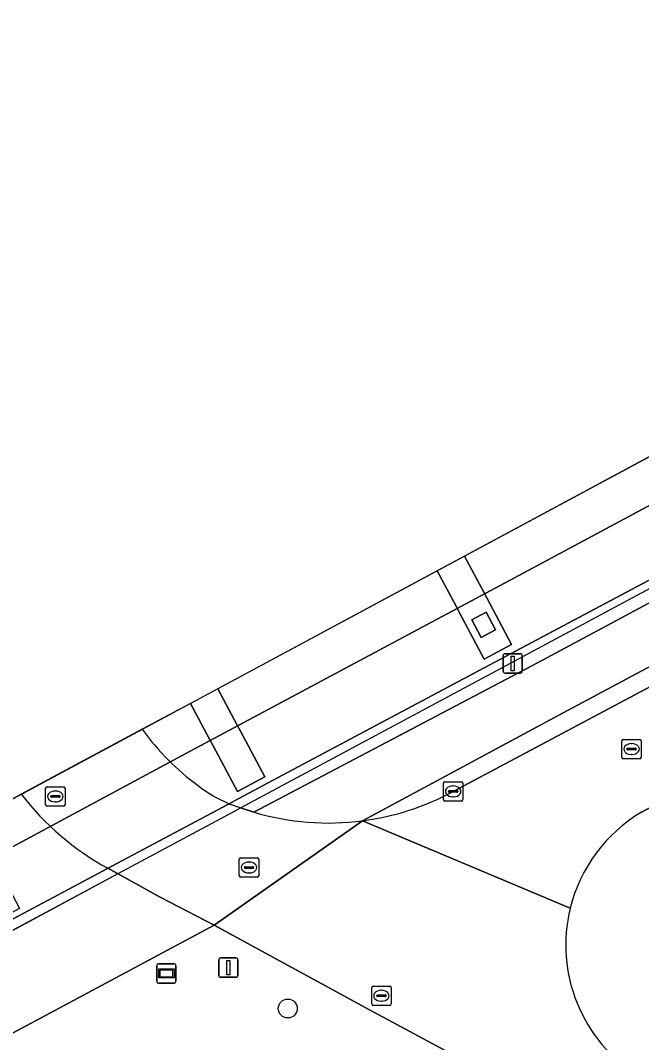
# Model space of a CAD drawing. Extents: x 159489 to 160304, y 383825 to 384531.
# Drawn here: x 159544.6 to 159576.6, y 384336.8 to 384389.5 of the extents above; entities that cross this region are included whole.
import ezdxf

# ---------------------------------------------------------------- set-up
doc = ezdxf.new("R2010")
doc.units = 0
for name, color, linetype in [('IMGEO_Berm_open', 7, 'Continuous'), ('IMGEO_Boom', 7, 'Continuous'), ('IMGEO_Brandkraan', 7, 'Continuous'), ('IMGEO_Dek', 7, 'Continuous'), ('IMGEO_Fietspad_gesloten', 7, 'Continuous'), ('IMGEO_Groenvoorziening', 7, 'Continuous'), ('IMGEO_Informatiebord', 7, 'Continuous'), ('IMGEO_Kolk', 7, 'Continuous'), ('IMGEO_Lichtmast', 7, 'Continuous'), ('IMGEO_Pijler', 7, 'Continuous'), ('IMGEO_Rijbaan_lokaal_gesloten', 7, 'Continuous'), ('IMGEO_Rijbaan_regionaal_gesloten', 7, 'Continuous'), ('IMGEO_Rioolput', 7, 'Continuous'), ('IMGEO_Verkeerseiland_open', 7, 'Continuous'), ('IMGEO_Voetgangersgebied_gesloten', 7, 'Continuous'), ('IMGEO_Voetpad_open', 7, 'Continuous')]:
    doc.layers.add(name, color=color, linetype=linetype)

msp = doc.modelspace()

# ---------------------------------------------------------------- linework, layer by layer
at = {"layer": 'IMGEO_Berm_open'}
msp.add_lwpolyline([(159506.853, 384322.564), (159549.818, 384345.616), (159555.628, 384348.734), (159555.907, 384348.884), (159569.121, 384355.973), (159618.393, 384382.41), (159620.115, 384383.333), (159619.966, 384383.61), (159617.94, 384382.518), (159616.597, 384381.793), (159595.84, 384370.739), (159577.717, 384361.023), (159568.472, 384356.103), (159557.818, 384350.431), (159555.814, 384349.365), (159555.254, 384349.067), (159549.006, 384345.74), (159548.566, 384345.506), (159543.661, 384342.895), (159543.262, 384342.679), (159524.772, 384332.69)], dxfattribs=at)
at = {"layer": 'IMGEO_Boom'}
msp.add_circle((159558.341, 384338.542), 0.489, dxfattribs=at)
at = {"layer": 'IMGEO_Brandkraan'}
for p, q in [((159575.564, 384351.492), (159575.564, 384352.344)), ((159575.639, 384352.418), (159576.491, 384352.418)), ((159576.052, 384352.198), (159576.077, 384352.198)), ((159576.565, 384352.344), (159576.565, 384351.492)), ((159575.823, 384351.912), (159575.823, 384351.924)), ((159576.261, 384351.875), (159575.863, 384351.875)), ((159575.866, 384351.961), (159576.264, 384351.961)), ((159576.075, 384351.638), (159576.05, 384351.638)), ((159576.307, 384351.924), (159576.307, 384351.912)), ((159576.491, 384351.418), (159575.639, 384351.418))]:
    msp.add_line(p, q, dxfattribs=at)
for points in [[(159575.564, 384351.492), (159575.564, 384352.344)], [(159575.639, 384352.418), (159576.491, 384352.418)], [(159576.565, 384352.344), (159576.565, 384351.492)], [(159576.491, 384351.418), (159575.639, 384351.418)]]:
    msp.add_lwpolyline(points, dxfattribs=at)
for centre, radius, start, end in [((159575.641, 384352.342), 0.0765, 91.552, 178.448), ((159575.641, 384352.342), 0.0765, 91.552, 178.448), ((159576.489, 384352.342), 0.0765, 1.552, 88.448), ((159576.489, 384352.342), 0.0765, 1.552, 88.448), ((159575.863, 384351.921), 0.0403, 85.8775, 175.7526), ((159575.86, 384351.911), 0.0366, 178.938, 274.7102), ((159576.264, 384351.918), 0.043, 264.8664, 352.4533), ((159576.268, 384351.923), 0.0386, 1.7309, 96.639), ((159575.641, 384351.494), 0.0765, 181.552, 268.448), ((159575.641, 384351.494), 0.0765, 181.552, 268.448), ((159576.489, 384351.494), 0.0765, 271.552, 358.448), ((159576.489, 384351.494), 0.0765, 271.552, 358.448)]:
    msp.add_arc(centre, radius, start, end, dxfattribs=at)
for centre, major_axis, ratio, start_param, end_param in [((159576.051, 384351.918), (-0.387, 0.002), 0.722429, 4.712389, 7.853982), ((159576.076, 384351.918), (-0.39, 0.002), 0.717154, 1.570796, 4.712389)]:
    msp.add_ellipse(centre, major_axis=major_axis, ratio=ratio, start_param=start_param, end_param=end_param, dxfattribs=at)
at = {"layer": 'IMGEO_Dek'}
msp.add_lwpolyline([(159488.508, 384319.441), (159491.36, 384314.274), (159493.126, 384315.218), (159493.745, 384315.549), (159500.607, 384319.217), (159503.5, 384320.764), (159504.356, 384321.224), (159506.58, 384322.417), (159506.853, 384322.564), (159543.492, 384342.222), (159549.818, 384345.616), (159555.628, 384348.734), (159555.907, 384348.884), (159569.121, 384355.973), (159618.393, 384382.41), (159620.115, 384383.333), (159619.966, 384383.61), (159618.385, 384386.561), (159617.271, 384388.641)], close=True, dxfattribs=at)
at = {"layer": 'IMGEO_Fietspad_gesloten'}
for points in [[(159700.906, 384425.794), (159682.221, 384415.781), (159622.046, 384383.628), (159620.424, 384382.758), (159619.93, 384382.493), (159571.207, 384356.355), (159556.599, 384348.661)], [(159562.194, 384348.219), (159572.535, 384353.778), (159693.459, 384418.367)]]:
    msp.add_lwpolyline(points, dxfattribs=at)
msp.add_arc((159560.436, 384361.602), 13.497, 253.4834, 277.4828, dxfattribs=at)
at = {"layer": 'IMGEO_Groenvoorziening'}
msp.add_lwpolyline([(159578.411, 384329.953), (159562.552, 384338.47), (159554.539, 384342.832), (159541.465, 384335.842)], dxfattribs=at)
at = {"layer": 'IMGEO_Informatiebord'}
for p, q in [((159551.586, 384339.948), (159551.586, 384340.748)), ((159551.586, 384340.748), (159551.586, 384339.948)), ((159551.686, 384340.848), (159552.476, 384340.848)), ((159552.476, 384340.848), (159551.686, 384340.848)), ((159552.576, 384340.748), (159552.576, 384339.948)), ((159552.576, 384339.948), (159552.576, 384340.748)), ((159552.476, 384339.848), (159551.686, 384339.848)), ((159551.686, 384339.848), (159552.476, 384339.848))]:
    msp.add_line(p, q, dxfattribs=at)
for points in [[(159551.687, 384340.58), (159552.475, 384340.58), (159552.475, 384340.116), (159551.687, 384340.116), (159551.687, 384340.58)], [(159551.752, 384340.515), (159551.752, 384340.181), (159552.41, 384340.181), (159552.41, 384340.515), (159551.752, 384340.515)]]:
    msp.add_lwpolyline(points, dxfattribs=at)
for centre, start, end in [((159551.686, 384340.748), 90, 180), ((159551.686, 384340.748), 90, 180), ((159552.476, 384340.748), 0, 90), ((159552.476, 384340.748), 360, 90), ((159551.686, 384339.948), 180, 270), ((159551.686, 384339.948), 180, 270), ((159552.476, 384339.948), 270, 0), ((159552.476, 384339.948), 270, 0)]:
    msp.add_arc(centre, 0.1, start, end, dxfattribs=at)
at = {"layer": 'IMGEO_Kolk'}
for p, q in [((159566.366, 384349.31), (159566.366, 384350.162)), ((159566.441, 384350.236), (159567.293, 384350.236)), ((159566.854, 384350.016), (159566.879, 384350.016)), ((159567.367, 384350.162), (159567.367, 384349.31)), ((159566.625, 384349.73), (159566.625, 384349.742)), ((159567.063, 384349.693), (159566.665, 384349.693)), ((159566.668, 384349.779), (159567.066, 384349.779)), ((159566.877, 384349.456), (159566.852, 384349.456)), ((159567.109, 384349.742), (159567.109, 384349.73)), ((159567.293, 384349.236), (159566.441, 384349.236))]:
    msp.add_line(p, q, dxfattribs=at)
for points in [[(159566.366, 384349.31), (159566.366, 384350.162)], [(159566.441, 384350.236), (159567.293, 384350.236)], [(159567.367, 384350.162), (159567.367, 384349.31)], [(159567.293, 384349.236), (159566.441, 384349.236)]]:
    msp.add_lwpolyline(points, dxfattribs=at)
for centre, radius, start, end in [((159566.443, 384350.16), 0.0765, 91.552, 178.448), ((159566.443, 384350.16), 0.0765, 91.552, 178.448), ((159567.291, 384350.16), 0.0765, 1.552, 88.448), ((159567.291, 384350.16), 0.0765, 1.552, 88.448), ((159566.665, 384349.739), 0.0403, 85.8775, 175.7526), ((159566.662, 384349.729), 0.0366, 178.938, 274.7102), ((159567.066, 384349.736), 0.043, 264.8664, 352.4533), ((159567.07, 384349.741), 0.0386, 1.7309, 96.639), ((159566.443, 384349.312), 0.0765, 181.552, 268.448), ((159566.443, 384349.312), 0.0765, 181.552, 268.448), ((159567.291, 384349.312), 0.0765, 271.552, 358.448), ((159567.291, 384349.312), 0.0765, 271.552, 358.448)]:
    msp.add_arc(centre, radius, start, end, dxfattribs=at)
for centre, major_axis, ratio, start_param, end_param in [((159566.853, 384349.736), (-0.387, 0.002), 0.722429, 4.712389, 7.853982), ((159566.878, 384349.736), (-0.39, 0.002), 0.717154, 1.570796, 4.712389)]:
    msp.add_ellipse(centre, major_axis=major_axis, ratio=ratio, start_param=start_param, end_param=end_param, dxfattribs=at)
at = {"layer": 'IMGEO_Lichtmast'}
for p, q in [((159569.543, 384356.834), (159570.333, 384356.834)), ((159570.333, 384356.834), (159569.543, 384356.834)), ((159569.443, 384355.934), (159569.443, 384356.734)), ((159569.443, 384356.734), (159569.443, 384355.934)), ((159570.433, 384356.734), (159570.433, 384355.934)), ((159570.433, 384355.934), (159570.433, 384356.734)), ((159570.333, 384355.834), (159569.543, 384355.834)), ((159569.543, 384355.834), (159570.333, 384355.834)), ((159554.779, 384340.25), (159554.779, 384341.05)), ((159554.779, 384341.05), (159554.779, 384340.25)), ((159554.879, 384341.15), (159555.669, 384341.15)), ((159555.669, 384341.15), (159554.879, 384341.15)), ((159555.769, 384341.05), (159555.769, 384340.25)), ((159555.769, 384340.25), (159555.769, 384341.05)), ((159555.669, 384340.15), (159554.879, 384340.15)), ((159554.879, 384340.15), (159555.669, 384340.15))]:
    msp.add_line(p, q, dxfattribs=at)
for points in [[(159569.863, 384356.709), (159570.013, 384356.709), (159570.013, 384355.959), (159569.863, 384355.959), (159569.863, 384356.709)], [(159555.199, 384341.025), (159555.349, 384341.025), (159555.349, 384340.275), (159555.199, 384340.275), (159555.199, 384341.025)]]:
    msp.add_lwpolyline(points, dxfattribs=at)
for centre, start, end in [((159569.543, 384356.734), 90, 180), ((159569.543, 384356.734), 90, 180), ((159570.333, 384356.734), 0, 90), ((159570.333, 384356.734), 360, 90), ((159569.543, 384355.934), 180, 270), ((159569.543, 384355.934), 180, 270), ((159570.333, 384355.934), 270, 0), ((159570.333, 384355.934), 270, 0), ((159554.879, 384341.05), 90, 180), ((159554.879, 384341.05), 90, 180), ((159555.669, 384341.05), 0, 90), ((159555.669, 384341.05), 360, 90), ((159554.879, 384340.25), 180, 270), ((159554.879, 384340.25), 180, 270), ((159555.669, 384340.25), 270, 0), ((159555.669, 384340.25), 270, 0)]:
    msp.add_arc(centre, 0.1, start, end, dxfattribs=at)
at = {"layer": 'IMGEO_Pijler'}
for points in [[(159567.46, 384361.871), (159566.042, 384361.11), (159567.033, 384359.244), (159567.193, 384358.943), (159568.462, 384356.553), (159569.883, 384357.308), (159568.609, 384359.707), (159568.451, 384360.005)], [(159568.313, 384357.665), (159569.056, 384358.058), (159568.568, 384358.978), (159567.826, 384358.585)], [(159568.313, 384357.665), (159567.826, 384358.585), (159568.568, 384358.978), (159569.056, 384358.058)], [(159554.731, 384355.031), (159553.324, 384354.274), (159554.31, 384352.425), (159554.489, 384352.089), (159555.748, 384349.728), (159557.158, 384350.479), (159555.895, 384352.848), (159555.718, 384353.18)]]:
    msp.add_lwpolyline(points, close=True, dxfattribs=at)
at = {"layer": 'IMGEO_Rijbaan_lokaal_gesloten'}
for points in [[(159696.183, 384418.774), (159693.863, 384417.603), (159580.529, 384357.003), (159566.867, 384349.736)], [(159576.58, 384348.662), (159583.26, 384352.22), (159589.5, 384355.56), (159596.233, 384358.541), (159604.138, 384362.877), (159611.421, 384366.774), (159627.528, 384375.393), (159633.379, 384378.441), (159633.124, 384378.917), (159634.128, 384379.44)], [(159550.839, 384352.939), (159544.6, 384349.586)], [(159556.599, 384348.661), (159555.907, 384348.884)], [(159549.06, 384345.769), (159551.418, 384344.475), (159551.757, 384344.289), (159554.539, 384342.832), (159562.194, 384348.219)], [(159572.9, 384343.713), (159562.194, 384348.219), (159554.539, 384342.832), (159562.552, 384338.47), (159578.411, 384329.953), (159577.41, 384334.529), (159577.378, 384334.543), (159576.419, 384335.063)], [(159562.194, 384348.219), (159572.9, 384343.713)]]:
    msp.add_lwpolyline(points, dxfattribs=at)
for centre, radius, start, end in [((159561.358, 384360.478), 12.942, 215.6292, 233.7932), ((159558.02, 384355.579), 7.02, 232.1542, 252.4817), ((159556.06, 384358.461), 14.494, 217.757, 241.1232), ((159560.433, 384361.598), 13.494, 277.4964, 298.4737), ((159560.436, 384361.602), 13.497, 253.4834, 277.4828), ((159580.623, 384341.813), 7.953, 120.5541, 166.1781), ((159580.622, 384341.814), 7.952, 166.1799, 238.0951)]:
    msp.add_arc(centre, radius, start, end, dxfattribs=at)
at = {"layer": 'IMGEO_Rijbaan_regionaal_gesloten'}
msp.add_lwpolyline([(159489.531, 384317.589), (159499.262, 384322.788), (159516.94, 384332.242), (159553.091, 384351.689), (159570.032, 384360.747), (159613.14, 384383.883), (159618.33, 384386.664), (159617.271, 384388.641), (159488.508, 384319.441)], close=True, dxfattribs=at)
msp.add_lwpolyline([(159524.772, 384332.69), (159543.262, 384342.679), (159543.661, 384342.895), (159548.566, 384345.506), (159549.006, 384345.74), (159555.254, 384349.067), (159555.814, 384349.365), (159557.818, 384350.431), (159568.472, 384356.103), (159577.717, 384361.023), (159595.84, 384370.739), (159616.597, 384381.793), (159617.94, 384382.518), (159619.966, 384383.61), (159618.33, 384386.664), (159613.14, 384383.883), (159570.032, 384360.747), (159553.091, 384351.689), (159516.94, 384332.242)], dxfattribs=at)
at = {"layer": 'IMGEO_Rioolput'}
for p, q in [((159545.933, 384349.976), (159546.785, 384349.976)), ((159545.858, 384349.05), (159545.858, 384349.902)), ((159546.117, 384349.47), (159546.117, 384349.482)), ((159546.555, 384349.433), (159546.157, 384349.433)), ((159546.16, 384349.519), (159546.558, 384349.519)), ((159546.346, 384349.756), (159546.371, 384349.756)), ((159546.601, 384349.482), (159546.601, 384349.47)), ((159546.859, 384349.902), (159546.859, 384349.05)), ((159546.785, 384348.976), (159545.933, 384348.976)), ((159546.369, 384349.196), (159546.344, 384349.196)), ((159555.917, 384346.311), (159556.769, 384346.311)), ((159555.842, 384345.385), (159555.842, 384346.237)), ((159556.101, 384345.805), (159556.101, 384345.817)), ((159556.539, 384345.768), (159556.141, 384345.768)), ((159556.144, 384345.854), (159556.542, 384345.854)), ((159556.33, 384346.091), (159556.355, 384346.091)), ((159556.585, 384345.817), (159556.585, 384345.805)), ((159556.843, 384346.237), (159556.843, 384345.385)), ((159556.769, 384345.311), (159555.917, 384345.311)), ((159556.353, 384345.531), (159556.328, 384345.531)), ((159562.669, 384338.775), (159562.669, 384339.627)), ((159562.744, 384339.701), (159563.596, 384339.701)), ((159563.157, 384339.481), (159563.182, 384339.481)), ((159563.67, 384339.627), (159563.67, 384338.775)), ((159562.928, 384339.195), (159562.928, 384339.207)), ((159563.366, 384339.158), (159562.968, 384339.158)), ((159562.971, 384339.244), (159563.369, 384339.244)), ((159563.18, 384338.921), (159563.155, 384338.921)), ((159563.412, 384339.207), (159563.412, 384339.195)), ((159563.596, 384338.701), (159562.744, 384338.701))]:
    msp.add_line(p, q, dxfattribs=at)
for points in [[(159545.933, 384349.976), (159546.785, 384349.976)], [(159545.858, 384349.05), (159545.858, 384349.902)], [(159546.859, 384349.902), (159546.859, 384349.05)], [(159546.785, 384348.976), (159545.933, 384348.976)], [(159555.917, 384346.311), (159556.769, 384346.311)], [(159555.842, 384345.385), (159555.842, 384346.237)], [(159556.843, 384346.237), (159556.843, 384345.385)], [(159556.769, 384345.311), (159555.917, 384345.311)], [(159562.669, 384338.775), (159562.669, 384339.627)], [(159562.744, 384339.701), (159563.596, 384339.701)], [(159563.67, 384339.627), (159563.67, 384338.775)], [(159563.596, 384338.701), (159562.744, 384338.701)]]:
    msp.add_lwpolyline(points, dxfattribs=at)
for centre, radius, start, end in [((159545.935, 384349.9), 0.0765, 91.552, 178.448), ((159545.935, 384349.9), 0.0765, 91.552, 178.448), ((159546.783, 384349.9), 0.0765, 1.552, 88.448), ((159546.783, 384349.9), 0.0765, 1.552, 88.448), ((159546.157, 384349.479), 0.0403, 85.8775, 175.7526), ((159546.154, 384349.469), 0.0366, 178.938, 274.7102), ((159546.558, 384349.476), 0.043, 264.8664, 352.4533), ((159546.562, 384349.481), 0.0386, 1.7309, 96.639), ((159545.935, 384349.052), 0.0765, 181.552, 268.448), ((159545.935, 384349.052), 0.0765, 181.552, 268.448), ((159546.783, 384349.052), 0.0765, 271.552, 358.448), ((159546.783, 384349.052), 0.0765, 271.552, 358.448), ((159555.919, 384346.235), 0.0765, 91.552, 178.448), ((159555.919, 384346.235), 0.0765, 91.552, 178.448), ((159556.767, 384346.235), 0.0765, 1.552, 88.448), ((159556.767, 384346.235), 0.0765, 1.552, 88.448), ((159556.141, 384345.814), 0.0403, 85.8775, 175.7526), ((159556.138, 384345.804), 0.0366, 178.938, 274.7102), ((159556.542, 384345.811), 0.043, 264.8664, 352.4533), ((159556.546, 384345.816), 0.0386, 1.7309, 96.639), ((159555.919, 384345.387), 0.0765, 181.552, 268.448), ((159555.919, 384345.387), 0.0765, 181.552, 268.448), ((159556.767, 384345.387), 0.0765, 271.552, 358.448), ((159556.767, 384345.387), 0.0765, 271.552, 358.448), ((159562.746, 384339.625), 0.0765, 91.552, 178.448), ((159562.746, 384339.625), 0.0765, 91.552, 178.448), ((159563.594, 384339.625), 0.0765, 1.552, 88.448), ((159563.594, 384339.625), 0.0765, 1.552, 88.448), ((159562.968, 384339.204), 0.0403, 85.8775, 175.7526), ((159562.965, 384339.194), 0.0366, 178.938, 274.7102), ((159563.369, 384339.201), 0.043, 264.8664, 352.4533), ((159563.373, 384339.206), 0.0386, 1.7309, 96.639), ((159562.746, 384338.777), 0.0765, 181.552, 268.448), ((159562.746, 384338.777), 0.0765, 181.552, 268.448), ((159563.594, 384338.777), 0.0765, 271.552, 358.448), ((159563.594, 384338.777), 0.0765, 271.552, 358.448)]:
    msp.add_arc(centre, radius, start, end, dxfattribs=at)
for centre, major_axis, ratio, start_param, end_param in [((159546.345, 384349.476), (-0.387, 0.002), 0.722429, 4.712389, 7.853982), ((159546.37, 384349.476), (-0.39, 0.002), 0.717154, 1.570796, 4.712389), ((159556.329, 384345.811), (-0.387, 0.002), 0.722429, 4.712389, 7.853982), ((159556.354, 384345.811), (-0.39, 0.002), 0.717154, 1.570796, 4.712389), ((159563.156, 384339.201), (-0.387, 0.002), 0.722429, 4.712389, 7.853982), ((159563.181, 384339.201), (-0.39, 0.002), 0.717154, 1.570796, 4.712389)]:
    msp.add_ellipse(centre, major_axis=major_axis, ratio=ratio, start_param=start_param, end_param=end_param, dxfattribs=at)
at = {"layer": 'IMGEO_Verkeerseiland_open'}
for points in [[(159693.863, 384417.603), (159693.459, 384418.367), (159572.535, 384353.778), (159562.194, 384348.219)], [(159566.867, 384349.736), (159580.529, 384357.003), (159693.863, 384417.603)]]:
    msp.add_lwpolyline(points, dxfattribs=at)
msp.add_arc((159560.433, 384361.598), 13.494, 277.4964, 298.4737, dxfattribs=at)
at = {"layer": 'IMGEO_Voetgangersgebied_gesloten'}
for points in [[(159544.6, 384349.586), (159542.097, 384348.241), (159543.077, 384346.403), (159543.272, 384346.037), (159544.516, 384343.706), (159543.105, 384342.953), (159543.495, 384342.224), (159506.832, 384322.556), (159506.447, 384323.307), (159506.177, 384323.161), (159505.105, 384322.58), (159503.903, 384324.798), (159503.648, 384325.269), (159502.679, 384327.057), (159496.453, 384323.711), (159499.089, 384318.808), (159499.214, 384318.527), (159500.366, 384319.043), (159501.968, 384315.441), (159500.822, 384314.935), (159500.96, 384314.643)], [(159502.21, 384314.104), (159504.629, 384315.388), (159521.207, 384324.29), (159520.929, 384324.852), (159534.827, 384332.312), (159541.465, 384335.842), (159554.539, 384342.832), (159551.757, 384344.289), (159551.418, 384344.475), (159549.06, 384345.769)]]:
    msp.add_lwpolyline(points, dxfattribs=at)
msp.add_arc((159556.06, 384358.461), 14.494, 217.757, 241.1232, dxfattribs=at)
at = {"layer": 'IMGEO_Voetpad_open'}
for points in [[(159555.907, 384348.884), (159556.599, 384348.661), (159571.207, 384356.355), (159619.93, 384382.493)], [(159578.728, 384367.927), (159567.46, 384361.871), (159568.451, 384360.005), (159568.609, 384359.707), (159569.883, 384357.308), (159568.462, 384356.553), (159567.193, 384358.943), (159567.033, 384359.244), (159566.042, 384361.11), (159554.731, 384355.031), (159555.718, 384353.18), (159555.895, 384352.848), (159557.158, 384350.479), (159555.748, 384349.728), (159554.489, 384352.089), (159554.31, 384352.425), (159553.324, 384354.274), (159550.839, 384352.939)], [(159599.589, 384354.271), (159601.071, 384353.466), (159602.39, 384355.944), (159605.205, 384354.438), (159606.901, 384357.605), (159608.96, 384356.518), (159609.409, 384357.376), (159609.794, 384357.17), (159609.456, 384356.538), (159612.282, 384355.014), (159617.084, 384363.924), (159611.421, 384366.774), (159604.138, 384362.877), (159596.233, 384358.541), (159589.5, 384355.56), (159583.26, 384352.22), (159576.58, 384348.662)]]:
    msp.add_lwpolyline(points, dxfattribs=at)
for centre, radius, start, end in [((159561.358, 384360.478), 12.942, 215.6292, 233.7932), ((159558.02, 384355.579), 7.02, 232.1542, 252.4817), ((159580.623, 384341.813), 7.953, 120.5541, 166.1781), ((159580.622, 384341.814), 7.952, 166.1799, 238.0951)]:
    msp.add_arc(centre, radius, start, end, dxfattribs=at)

doc.saveas('drawing.dxf')
